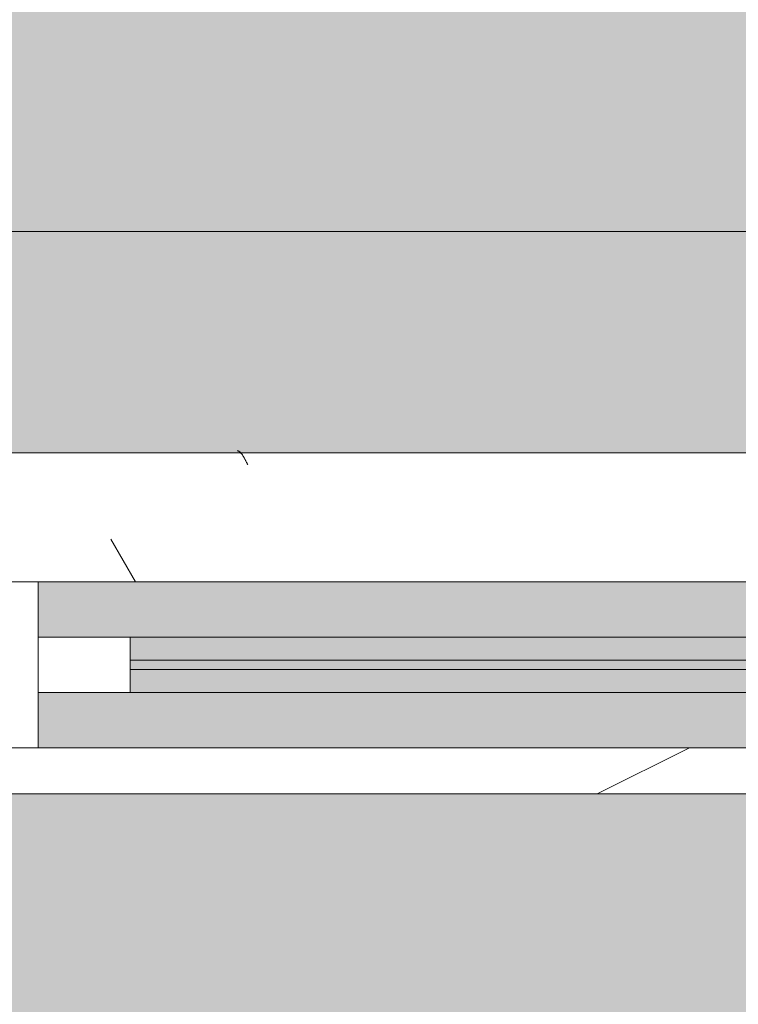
# Model space of a CAD drawing. Header units: millimetres. Extents: x 5980700 to 6194397, y -12939 to 2351883.
# Tile 269 of 587: x 6081178 to 6081568, y -2040 to -1506. Entities that reach past the tile are written whole.
import ezdxf

# ---------------------------------------------------------------- set-up
doc = ezdxf.new("R2010")
doc.units = ezdxf.units.MM
for name, color, linetype, lineweight in [('A-DOOR-FRAM', 31, 'Continuous', 18), ('A-DOOR-GLAZ', 31, 'Continuous', 9), ('A-FLOR', 192, 'Continuous', 18), ('A-FLOR-PATT', 8, 'Continuous', 18), ('A-GLAZ', 151, 'Continuous', 9), ('A-GLAZ-SILL', 1, 'Continuous', 9), ('A-WALL', 113, 'Continuous', 18), ('A-WALL-PATT', 111, 'Continuous', 25)]:
    doc.layers.add(name, color=color, linetype=linetype, lineweight=lineweight)

# ---------------------------------------------------------------- blocks, each defined once
blk = doc.blocks.new('FX-HRT-JANELA_CORRER-4FLS - 220x_120cm-2FLS-ALU-3_0cmFolha 3-4266826-PLANTA DE CAIMENTO DE PISOS - 1 PAV_')
at = {"layer": 'A-DOOR-FRAM', "lineweight": 5}
h = blk.add_hatch(dxfattribs=at)
h.set_pattern_fill('FP_169', color=256, style=0, pattern_type=2)
h.set_pattern_definition([(45, (9997.365, 1835.841), (-449.0128060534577, 449.0128060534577), []), (45, (10156.115, 1835.841), (0, 898.0256121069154), []), (45, (9838.615, 1835.841), (0, 898.0256121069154), [])])
h.paths.add_polyline_path([(-1080.000000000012, -64.9999999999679), (-1080.000000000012, 24.99999999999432), (-1100.00000000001, 24.99999999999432), (-1100.000000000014, -64.9999999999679)])
h.paths.add_polyline_path([(1079.999999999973, -64.99999999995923), (1099.999999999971, -64.99999999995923), (1099.999999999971, 24.99999999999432), (1079.999999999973, 24.99999999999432), (1079.999999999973, -60.00000000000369)])
h = blk.add_hatch(color=251, dxfattribs=at)
h.paths.add_polyline_path([(-1029.999999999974, -35.00000000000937), (-564.9999999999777, -35.00000000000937), (-564.9999999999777, -22.50000000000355), (-1029.999999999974, -22.50000000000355)])
h.paths.add_polyline_path([(-993.1992225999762, -17.50000000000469), (-564.9999999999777, -17.50000000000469), (-564.9999999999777, -5.000000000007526), (-1029.999999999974, -5.000000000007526), (-1029.999999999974, -17.50000000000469)])
at = {"layer": 'A-DOOR-GLAZ', "lineweight": 5}
blk.add_hatch(color=255, dxfattribs=at).paths.add_polyline_path([(-993.1992225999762, -22.50000000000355), (-564.9999999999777, -22.50000000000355), (-564.9999999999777, -17.50000000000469), (-1029.999999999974, -17.50000000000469), (-1029.999999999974, -22.50000000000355)])
at = {"layer": 'A-GLAZ', "lineweight": 5}
h = blk.add_hatch(color=251, dxfattribs=at)
h.paths.add_polyline_path([(-1080.000000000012, -64.9999999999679), (-564.9999999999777, -64.9999999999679), (-564.9999999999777, -35.00000000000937), (-1080.000000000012, -35.00000000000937), (-1080.000000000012, -63.81818181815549)])
h.paths.add_polyline_path([(565.0000000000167, -64.99999999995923), (1079.999999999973, -64.99999999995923), (1079.999999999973, -35.00000000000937), (565.0000000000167, -35.00000000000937)])
h.paths.add_polyline_path([(-515.0000000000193, -35.00000000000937), (514.9999999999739, -35.0000000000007), (515.0000000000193, -5.000000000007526), (1079.999999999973, -5.000000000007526), (1079.999999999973, 25.00000000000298), (-1080.000000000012, 24.99999999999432), (-1080.000000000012, -5.000000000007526), (-514.9999999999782, -5.000000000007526), (-515.0000000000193, -30.43181818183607)])
at = {"layer": 'A-DOOR-FRAM', "color": 250, "lineweight": 5}
for p, q in [((-1029.999999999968, -4.999999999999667), (-1079.999999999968, -4.999999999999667)), ((-1079.999999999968, -4.999999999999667), (-1079.999999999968, -34.99999999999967)), ((-1029.999999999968, -34.99999999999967), (-1029.999999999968, -4.999999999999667)), ((-1079.999999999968, -34.99999999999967), (-1029.999999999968, -34.99999999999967))]:
    blk.add_line(p, q, dxfattribs=at)
at = {"layer": 'A-DOOR-FRAM', "color": 90, "lineweight": 5}
for p, q in [((-564.9999999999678, -4.999999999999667), (-1029.999999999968, -4.999999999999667)), ((-1029.999999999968, -34.99999999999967), (-564.9999999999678, -34.99999999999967))]:
    blk.add_line(p, q, dxfattribs=at)
at = {"layer": 'A-DOOR-GLAZ', "color": 250, "lineweight": 5}
for p, q in [((-564.9999999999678, -17.49999999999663), (-1029.999999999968, -17.49999999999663)), ((-1029.999999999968, -17.49999999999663), (-1029.999999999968, -22.49999999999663)), ((-1029.999999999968, -22.49999999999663), (-564.9999999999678, -22.49999999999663))]:
    blk.add_line(p, q, dxfattribs=at)
at = {"layer": 'A-GLAZ', "color": 130}
for p, q in [((-1080.000000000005, 24.99999999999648), (-1100.000000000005, 24.99999999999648)), ((-1080.000000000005, -5.00000000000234), (-1080.000000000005, 24.99999999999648)), ((-1080.000000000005, -65.00000000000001), (-1080.000000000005, -35.00000000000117)), ((-1100.000000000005, -65.00000000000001), (-1080.000000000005, -65.00000000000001))]:
    blk.add_line(p, q, dxfattribs=at)
at = {"layer": 'A-GLAZ', "color": 90, "lineweight": 5}
for p, q in [((1079.999999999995, 24.99999999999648), (-1080.000000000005, 24.99999999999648)), ((-1080.000000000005, -65.00000000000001), (-565.0000000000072, -65.00000000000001))]:
    blk.add_line(p, q, dxfattribs=at)
blk = doc.blocks.new('FP_163-PLANTA DE CAIMENTO DE PISOS - 1 PAV_')
at = {"layer": 'A-GLAZ-SILL', "color": 90, "lineweight": 5}
blk.add_line((1124.99999999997, 94.99999999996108), (-1125.000000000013, 94.99999999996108), dxfattribs=at)
at = {"layer": 'A-GLAZ-SILL', "lineweight": 5}
for p, q in [((-971.8956811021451, 96.1454815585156), (-972.0268457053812, 96.15949751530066)), ((-971.764516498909, 96.12214060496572), (-971.8956811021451, 96.1454815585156)), ((-971.6333518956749, 96.08950309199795), (-971.764516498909, 96.12214060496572)), ((-971.5021872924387, 96.0476087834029), (-971.6333518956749, 96.08950309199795)), ((-971.3710226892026, 95.996508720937), (-971.5021872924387, 96.0476087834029)), ((-971.2398580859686, 95.93626516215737), (-971.3710226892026, 95.996508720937)), ((-971.1086934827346, 95.86695150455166), (-971.2398580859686, 95.93626516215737)), ((-970.9775288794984, 95.78865219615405), (-971.1086934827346, 95.86695150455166)), ((-970.8463642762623, 95.7014626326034), (-970.9775288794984, 95.78865219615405)), ((-970.7151996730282, 95.60548904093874), (-970.8463642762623, 95.7014626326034)), ((-970.5840350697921, 95.50084835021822), (-970.7151996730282, 95.60548904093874)), ((-970.452870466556, 95.38766804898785), (-970.5840350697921, 95.50084835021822)), ((-970.321705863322, 95.26608603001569), (-970.452870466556, 95.38766804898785)), ((-970.1905412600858, 95.13625042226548), (-970.321705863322, 95.26608603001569)), ((-970.0593766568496, 94.99831941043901), (-970.1905412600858, 95.13625042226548)), ((-969.9282120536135, 94.85246104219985), (-970.0593766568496, 94.99831941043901)), ((-969.7970474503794, 94.69885302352), (-969.9282120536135, 94.85246104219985)), ((-969.6658828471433, 94.53768250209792), (-969.7970474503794, 94.69885302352)), ((-969.5347182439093, 94.36914583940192), (-969.6658828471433, 94.53768250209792)), ((-969.4035536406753, 94.1934483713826), (-969.5347182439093, 94.36914583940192)), ((-969.2723890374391, 94.01080415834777), (-969.4035536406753, 94.1934483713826)), ((-969.141224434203, 93.8214357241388), (-969.2723890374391, 94.01080415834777)), ((-969.0100598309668, 93.62557378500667), (-969.141224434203, 93.8214357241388)), ((-968.8788952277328, 93.42345696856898), (-969.0100598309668, 93.62557378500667)), ((-968.7477306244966, 93.2153315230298), (-968.8788952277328, 93.42345696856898)), ((-968.6165660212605, 93.00145101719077), (-968.7477306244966, 93.2153315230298)), ((-968.4854014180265, 92.7820760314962), (-968.6165660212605, 93.00145101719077)), ((-968.3542368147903, 92.55747384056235), (-968.4854014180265, 92.7820760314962)), ((-968.2230722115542, 92.32791808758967), (-968.3542368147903, 92.55747384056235)), ((-968.0919076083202, 92.09368845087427), (-968.2230722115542, 92.32791808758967)), ((-967.9607430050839, 91.85507030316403), (-968.0919076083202, 92.09368845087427)), ((-967.82957840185, 91.61235436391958), (-967.9607430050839, 91.85507030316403)), ((-967.698413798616, 91.36583634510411), (-967.82957840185, 91.61235436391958)), ((-967.5672491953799, 91.11581659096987), (-967.698413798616, 91.36583634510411)), ((-967.4360845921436, 90.8625997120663), (-967.5672491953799, 91.11581659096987)), ((-967.3049199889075, 90.60649421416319), (-967.4360845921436, 90.8625997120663)), ((-967.1737553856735, 90.34781212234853), (-967.3049199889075, 90.60649421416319)), ((-967.0425907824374, 90.08686860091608), (-967.1737553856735, 90.34781212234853)), ((-966.9114261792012, 89.8239815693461), (-967.0425907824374, 90.08686860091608)), ((-966.7802615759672, 89.55947131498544), (-966.9114261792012, 89.8239815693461)), ((-966.6490969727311, 89.29366010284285), (-966.7802615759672, 89.55947131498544)), ((-966.5179323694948, 89.02687178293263), (-966.6490969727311, 89.29366010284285)), ((-966.3867677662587, 88.75943139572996), (-966.5179323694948, 89.02687178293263)), ((-966.2556031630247, 88.49166477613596), (-966.3867677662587, 88.75943139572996))]:
    blk.add_line(p, q, dxfattribs=at)
blk = doc.blocks.new('CC_PEITORIL - PEITORIL-4266827-PLANTA DE CAIMENTO DE PISOS - 1 PAV_')
at = {"layer": 'A-GLAZ-SILL', "lineweight": 5}
h = blk.add_hatch(dxfattribs=at)
h.set_pattern_fill('FP_171', color=256, style=0, pattern_type=2)
h.set_pattern_definition([(0, (9997.365, 1835.841), (406.4, 101.6), [33.528, -271.272, 33.528, -271.272, -1625.6]), (0, (9997.365, 1835.841), (406.4, 101.6), [-609.6, 33.528, -576.072, 33.528, -271.272, -711.2]), (0, (9997.365, 1835.841), (406.4, 101.6), [-1524, 33.528, -169.672, 33.528, -474.472]), (120, (10149.765, 1886.641), (-291.1881810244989, 301.1527240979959), [33.52799999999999, -271.2719999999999, 33.52799999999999, -271.2719999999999, -1625.6]), (120, (10149.765, 1886.641), (-291.1881810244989, 301.1527240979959), [-609.5999999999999, 33.52799999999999, -576.0719999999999, 33.52799999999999, -271.2719999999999, -711.1999999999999]), (120, (10149.765, 1886.641), (-291.1881810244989, 301.1527240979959), [-1524, 33.52799999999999, -169.672, 33.52799999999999, -474.4719999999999]), (240, (10200.565, 2089.841), (-115.2118189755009, -402.7527240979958), [33.528, -271.272, 33.528, -1896.872]), (240, (10200.565, 2089.841), (-115.2118189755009, -402.7527240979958), [-338.328, -271.272, 33.528, -576.072, -1016]), (240, (10200.565, 2089.841), (-115.2118189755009, -402.7527240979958), [-1219.2, 33.528, -271.272, 33.528, -677.672]), (240, (10200.565, 2089.841), (-115.2118189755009, -402.7527240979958), [-1557.528, -169.672, 33.528, -474.472])])
h.paths.add_polyline_path([(1099.999999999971, 24.99999999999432), (1099.999999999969, 65.00000000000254), (1124.99999999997, 65.00000000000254), (1124.99999999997, 88.49166477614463), (-1125.000000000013, 88.49166477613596), (-1125.000000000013, 64.99999999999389), (-1100.000000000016, 64.99999999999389), (-1100.000000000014, 24.99999999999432), (1079.999999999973, 25.00000000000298)])
h = blk.add_hatch(dxfattribs=at)
h.set_pattern_fill('FP_172', color=256, style=0, pattern_type=2)
h.set_pattern_definition([(216.87, (10632.365, 3423.341), (4762.494328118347, 3175.008507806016), [793.75, -7143.75]), (206.565, (11584.865, 2947.091), (-1587.501456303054, -1587.499067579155), [1774.879, -1774.879]), (198.435, (11584.865, 2153.341), (-3174.997452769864, -1587.50290376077), [1004.024, -4016.092])])
h.paths.add_polyline_path([(1099.999999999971, 24.99999999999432), (1099.999999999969, 65.00000000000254), (1124.99999999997, 65.00000000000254), (1124.99999999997, 88.49166477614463), (-1125.000000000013, 88.49166477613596), (-1125.000000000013, 64.99999999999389), (-1100.000000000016, 64.99999999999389), (-1100.000000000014, 24.99999999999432), (1079.999999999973, 25.00000000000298)])
at = {"layer": 'A-GLAZ', "color": 90, "lineweight": 5}
blk.add_blockref('FP_163-PLANTA DE CAIMENTO DE PISOS - 1 PAV_', (0, 0), dxfattribs=at)
blk = doc.blocks.new('BE-PMSa-MOD-ARQ-CONEXAODOFUTURO-EX-000-R_rvt-2-PLANTA DE CAIMENTO DE PISOS - 1 PAV_')
at = {"layer": 'A-FLOR-PATT', "lineweight": 5}
h = blk.add_hatch(dxfattribs=at)
h.set_pattern_fill('FP_100', color=133, style=0, pattern_type=2)
h.set_pattern_definition([(49.99999999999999, (0, 0), (182.184668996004, -15.93908553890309), [19.05, -209.55]), (355, (0, 0), (-35.24242749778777, 191.0566080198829), [15.24, -167.64]), (100.451, (15.182, -1.328), (146.9425016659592, 175.1166878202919), [16.19, -178.09]), (46.184, (0, 50.8), (271.0788941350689, -42.04327417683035), [28.575, -314.325]), (96.636, (22.59, 47.297), (237.4025071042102, 247.4272132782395), [24.285, -267.135]), (351.184, (0, 50.8), (237.404605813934, 247.4251178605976), [22.86, -251.46]), (21, (25.4, 38.1), (151.6148798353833, -102.2655185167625), [19.05, -209.55]), (326, (25.4, 38.1), (61.80235996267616, 184.1877424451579), [15.24, -167.64]), (71.45100000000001, (38.035, 29.578), (213.4170626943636, 81.92136778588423), [16.19, -178.09]), (37.50000000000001, (0, 0), (3.08832282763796, 84.55507579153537), [8.382, -157.226, 8.382, -161.798, -168.275]), (37.50000000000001, (0, 0), (3.08832282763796, 84.55507579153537), [-335.788, 8.382, -159.893]), (7.499999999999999, (0, 0), (66.81943811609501, 100.1807470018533), [8.382, -88.646, 8.382, -153.416, -64.135]), (7.499999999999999, (0, 0), (66.81943811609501, 100.1807470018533), [-258.826, 8.382, -55.753]), (327.5, (-56.642, 0), (135.5904877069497, -5.7289126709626), [8.382, -55.118, 8.382, -189.738, -262.89]), (327.5, (-56.642, 0), (135.5904877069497, -5.7289126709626), [-261.62, 8.382, -254.508]), (317.5, (-82.042, 0), (148.1288864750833, 25.42676126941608), [8.382, -74.168, 8.382, -123.19, -186.69]), (317.5, (-82.042, 0), (148.1288864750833, 25.42676126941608), [-214.122, 8.382, -178.308])])
h.paths.add_polyline_path([(-1916.114845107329, -8177.825683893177), (-1683.614845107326, -8177.825683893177), (-1683.614845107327, -1915.841005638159), (-3033.614845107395, -1915.841005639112), (-3033.614845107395, -1900.841005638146), (-3933.614845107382, -1900.841005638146), (-3933.614845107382, -2050.841005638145), (-1818.614845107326, -2050.841005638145), (-1818.614845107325, -8042.852683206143), (-4146.617820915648, -8042.852683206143), (-4146.617820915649, -4063.841794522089), (-3970.61666258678, -4063.841794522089), (-3970.61666258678, -3457.84179452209), (-4146.617820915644, -3457.84179452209), (-4146.617820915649, -2138.841794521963), (-3970.61666258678, -2138.841794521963), (-3970.61666258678, -2050.841005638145), (-3963.614845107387, -2050.841005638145), (-3963.614845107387, -1900.841005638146), (-3973.614845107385, -1900.841005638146), (-3973.614845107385, -1915.841005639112), (-4105.616662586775, -1915.841005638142), (-4105.616662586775, -2003.84179452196), (-4281.617820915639, -2003.84179452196), (-4281.617820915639, -3592.841794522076), (-4105.61666258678, -3592.841794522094), (-4105.61666258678, -3928.841794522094), (-4281.617820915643, -3928.841794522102), (-4281.615120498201, -8177.82568389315), (-1916.459753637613, -8177.825683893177)])
h.paths.add_polyline_path([(8258.385255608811, -8167.825683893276), (15620.8643440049, -8167.825683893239), (15620.86434400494, -1925.841005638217), (12311.88333741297, -1925.841005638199), (12311.88333741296, -2018.841794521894), (11955.88333741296, -2018.841794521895), (11955.88333741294, -1925.841005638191), (9541.385154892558, -1925.841005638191), (9541.385154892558, -1915.841005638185), (9491.385154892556, -1915.841005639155), (9491.385154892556, -1900.841005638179), (8591.38515489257, -1900.841005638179), (8591.38515489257, -2050.841005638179), (11830.88333741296, -2050.841005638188), (11830.88333741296, -2143.841794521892), (12436.88333741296, -2143.841794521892), (12436.88333741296, -2050.841005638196), (15495.86434400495, -2050.841005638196), (15495.86434400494, -8042.825683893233), (8383.385255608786, -8042.825683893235), (8383.385255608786, -4063.841794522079), (8559.379702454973, -4063.841794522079), (8559.379702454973, -3457.841794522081), (8383.385255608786, -3457.84179452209), (8383.385255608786, -2138.841794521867), (8559.379702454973, -2138.84179452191), (8559.379702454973, -2050.841005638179), (8561.385154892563, -2050.753085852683), (8561.385154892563, -1900.841005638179), (8551.38515489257, -1900.841005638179), (8551.38515489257, -1915.841005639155), (8501.385154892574, -1915.841005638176), (8501.385154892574, -1925.841005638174), (8434.379702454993, -1925.841005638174), (8434.379702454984, -2013.841794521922), (8258.385255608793, -2013.841794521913), (8258.385255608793, -3582.841794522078), (8434.379702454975, -3582.841794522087), (8434.379702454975, -3938.841794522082), (8258.385255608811, -3938.841794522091), (8258.385255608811, -8156.700611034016)])
h.paths.add_polyline_path([(19984.7546155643, -8167.825683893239), (20089.38682609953, -8167.825683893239), (20089.38682609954, -5194.841794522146), (19913.3833374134, -5194.841794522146), (19913.3833374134, -4838.841794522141), (20089.38682609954, -4838.841794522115), (20089.38682609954, -2013.84179452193), (19913.3833374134, -2013.841794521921), (19913.3833374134, -1657.841794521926), (20089.38682609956, -1657.841794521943), (20089.38682609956, 1166.158205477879), (19913.38333741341, 1166.158205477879), (19913.38333741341, 1522.158205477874), (20089.38682609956, 1522.158205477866), (20089.38682609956, 4296.158205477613), (19913.38333741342, 4296.15820547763), (19913.3833374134, 4461.658994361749), (15971.88333741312, 4461.658994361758), (15971.88333741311, 4296.15820547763), (15800.86434400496, 4296.15820547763), (15800.86434400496, -605.8410056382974), (15790.86434400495, -605.8410056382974), (15790.86434400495, -655.841005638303), (15775.86434400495, -655.841005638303), (15775.86434400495, -1555.841005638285), (16091.88333741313, -1555.841005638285), (16091.88333741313, -1527.841794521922), (15925.86434400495, -1527.841794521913), (15925.86434400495, 4171.158205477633), (16096.88333741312, 4171.158205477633), (16097.48518693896, 4336.658994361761), (19788.38333741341, 4336.658994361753), (19788.38333741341, 4171.158205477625), (19964.38682609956, 4171.158205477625), (19964.38682609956, 1647.158205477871), (19788.38333741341, 1647.158205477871), (19788.38333741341, 1041.158205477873), (19964.38682609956, 1041.158205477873), (19964.38682609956, -1532.84179452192), (19788.38333741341, -1532.84179452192), (19788.38333741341, -2138.841794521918), (19964.38682609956, -2138.841794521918), (19964.38682609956, -4713.841794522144), (19788.3833374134, -4713.841794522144), (19788.3833374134, -5319.841794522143), (19964.38682609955, -5319.841794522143), (19964.38682609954, -8042.82568389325), (15925.86434400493, -8042.825683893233), (15925.86434400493, -2143.841794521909), (16091.88333741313, -2143.841794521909), (16091.88333741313, -1585.841005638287), (15775.86434400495, -1585.841005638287), (15775.86434400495, -1595.841005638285), (15790.86434400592, -1595.841005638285), (15790.86434400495, -1652.84179452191), (15966.88333741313, -1653.220801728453), (15966.88333741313, -2018.84179452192), (15800.86434400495, -2018.841794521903), (15800.86434400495, -8167.825683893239), (19925.14432074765, -8167.825683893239)])
h.paths.add_polyline_path([(-5690.728343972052, -8167.825683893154), (-4451.617820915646, -8167.825683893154), (-4451.617820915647, -1925.841005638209), (-4506.114845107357, -1925.84100563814), (-4506.114845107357, -1915.841005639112), (-4536.11484510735, -1915.841005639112), (-4536.11484510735, -1900.841005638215), (-4546.114845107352, -1900.841005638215), (-4546.114845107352, -2740.841005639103), (-4536.114845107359, -2740.841005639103), (-4536.114845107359, -2751.8410056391), (-4516.109778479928, -2751.8410056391), (-4516.109778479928, -2640.8410056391), (-4497.109778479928, -2640.8410056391), (-4497.109778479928, -2770.841005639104), (-4536.114845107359, -2770.841005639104), (-4536.114845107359, -2780.841005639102), (-4546.114845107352, -2780.841005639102), (-4546.114845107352, -2820.841005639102), (-4576.114845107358, -2820.841005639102), (-4576.617820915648, -8042.852683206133), (-11628.61484510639, -8042.852683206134), (-11628.6148451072, -2138.841794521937), (-11585.61666258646, -2138.841794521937), (-11585.61666258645, -2050.841005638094), (-8474.116662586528, -2050.841005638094), (-8474.116662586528, -2138.841794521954), (-7858.116662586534, -2138.841794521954), (-7858.116662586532, -2050.841005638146), (-4576.617820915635, -2050.841005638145), (-4576.617820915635, -1900.841005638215), (-5476.114845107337, -1900.841005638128), (-5476.114845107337, -1915.841005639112), (-5528.614845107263, -1915.841005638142), (-5528.614845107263, -1925.841005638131), (-7983.116662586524, -1925.841005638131), (-7983.116662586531, -2013.841794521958), (-8324.11666258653, -2013.841794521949), (-8324.11666258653, -2003.841794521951), (-8339.116662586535, -2003.84179452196), (-8339.116662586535, -1925.841005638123), (-11720.61666258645, -1925.841005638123), (-11720.61666258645, -2003.841794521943), (-11753.61484510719, -2003.841794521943), (-11753.61034441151, -8167.825683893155), (-5985.163661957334, -8167.825683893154)])
h.paths.add_polyline_path([(-15701.5291554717, -8167.825683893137), (-11933.6148451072, -8167.825683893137), (-11933.6148451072, -2013.841794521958), (-12076.61666258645, -2013.841794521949), (-12076.61666258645, -1657.841794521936), (-11923.61484510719, -1657.841794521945), (-11923.61484510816, -1515.8410056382), (-11908.61484510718, -1515.8410056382), (-11908.61484510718, -1505.841005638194), (-12058.61484510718, -1505.841005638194), (-12058.61484510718, -1532.841794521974), (-12201.61666258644, -1532.841794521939), (-12201.61666258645, -2138.841794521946), (-12058.61484510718, -2138.841794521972), (-12058.61484510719, -8042.851795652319), (-16321.61588608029, -8042.826571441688), (-16321.61588608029, -5319.841794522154), (-16145.61666258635, -5319.841794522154), (-16145.61666258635, -4713.841794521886), (-16321.61588608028, -4713.681888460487), (-16321.61588608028, -2138.84179452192), (-16145.61666258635, -2138.841794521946), (-16145.61666258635, -1532.841794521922), (-16321.61588608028, -1532.841794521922), (-16321.61588608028, 1041.158205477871), (-16145.61666258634, 1041.158205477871), (-16145.61666258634, 1647.158205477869), (-16321.61588608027, 1647.158205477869), (-16321.61588608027, 4171.158205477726), (-16145.61666258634, 4171.158205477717), (-16145.61666258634, 4336.658994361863), (-12201.61666258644, 4336.658994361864), (-12201.61666258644, 4171.158205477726), (-12058.61484510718, 4171.158205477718), (-12058.61484510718, -1475.841005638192), (-11908.61484510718, -1475.841005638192), (-11908.61484510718, -575.8410056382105), (-11923.61484510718, -575.8410056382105), (-11923.61484510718, -525.8410056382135), (-11933.61484510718, -525.8410056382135), (-11933.61484510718, 4296.158205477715), (-12076.61666258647, 4296.158205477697), (-12076.61666258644, 4461.658994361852), (-16270.61666258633, 4461.658994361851), (-16270.61666258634, 4296.158205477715), (-16446.62225526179, 4296.158205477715), (-16446.61588608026, 1522.158205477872), (-16270.61666258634, 1522.158205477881), (-16270.61666258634, 1166.158205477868), (-16446.62225526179, 1166.158205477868), (-16446.61588608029, -1657.841794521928), (-16270.61666258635, -1657.841794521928), (-16270.61666258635, -2013.841794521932), (-16446.6222552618, -2013.841794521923), (-16446.61588608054, -4838.841794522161), (-16270.61666258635, -4838.841794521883), (-16270.61666258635, -5194.841794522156), (-16446.62225526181, -5194.841794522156), (-16446.61573815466, -8167.825683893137), (-15735.98765560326, -8167.825683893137)])
h.paths.add_polyline_path([(8551.38515489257, -1770.841005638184), (9491.385154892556, -1770.841005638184), (9491.385154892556, -1755.841005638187), (9630.135154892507, -1755.841005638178), (9630.135154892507, -1740.841005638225), (11880.13515489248, -1741.712957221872), (11880.13515489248, -1755.841005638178), (11965.88333741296, -1755.841005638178), (11965.88333741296, -1662.841794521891), (12301.88333741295, -1662.841794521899), (12301.88333741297, -1755.841005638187), (12713.6541483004, -1755.841005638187), (12713.6541483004, -1740.841005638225), (14963.65414830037, -1741.712957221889), (14963.65414830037, -1755.841005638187), (15630.86434400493, -1755.841005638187), (15630.86434400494, -1595.841005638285), (15645.86434400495, -1595.841005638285), (15645.86434400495, -655.841005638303), (15630.86434400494, -655.841005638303), (15630.86434400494, -29.5925127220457), (15087.63515489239, -29.59251272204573), (15087.63515489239, -44.5925127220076), (12837.63515489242, -43.72056113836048), (12837.63515489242, -29.59251272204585), (11880.13515489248, -29.5925127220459), (11880.13515489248, -44.59251272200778), (9630.135154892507, -43.72056113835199), (9630.135154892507, -29.59251272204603), (9408.885154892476, -29.59251272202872), (9408.885154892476, -14.5925127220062), (8468.885154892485, -14.59251272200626), (8468.885154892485, -29.59251272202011), (8008.885154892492, -29.59251272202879), (8008.885154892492, -14.59251272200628), (7068.885154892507, -14.65234280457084), (7068.885154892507, -29.59251272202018), (4511.785154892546, -29.59251272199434), (4511.785154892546, 3549.158994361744), (3951.785154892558, 3549.158994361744), (3951.785154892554, 4471.658994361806), (2159.383337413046, 4471.658994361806), (2159.383337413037, 4306.158205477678), (1813.383337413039, 4306.15820547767), (1813.383337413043, 4471.658994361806), (284.8931309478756, 4471.658994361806), (284.8931309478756, 4486.658994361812), (77.29277039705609, 4486.658994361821), (77.29277039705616, 3238.903506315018), (70.48333741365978, 3238.903506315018), (70.48333741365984, 2137.158205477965), (121.3819838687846, 2137.158205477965), (121.3819838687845, 3231.348105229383), (111.0710947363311, 3241.658994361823), (106.381983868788, 3259.158994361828), (111.0710947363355, 3276.658994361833), (124.1088842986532, 3289.53068128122), (143.3753948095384, 3293.624861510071), (158.8819838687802, 3289.469883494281), (171.692873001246, 3276.658994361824), (176.3819838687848, 3259.158994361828), (171.692873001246, 3241.658994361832), (161.3819838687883, 3231.348105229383), (161.3819838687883, 2137.158205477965), (220.483337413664, 2137.158205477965), (220.4833374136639, 4336.658994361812), (1678.38333741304, 4336.658994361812), (1678.38333741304, 4171.158205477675), (2294.38333741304, 4171.158205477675), (2294.38333741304, 4336.658994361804), (3816.785154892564, 4336.658994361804), (3816.785154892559, 3414.158994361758), (4376.785154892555, 3414.158994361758), (4376.785154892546, -164.5925127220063), (15495.86434400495, -164.5925127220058), (15495.86434400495, -1620.841005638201), (12436.88333741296, -1620.841005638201), (12436.88333741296, -1527.841794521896), (11830.88333741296, -1527.841794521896), (11830.88333741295, -1620.841005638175), (8559.379702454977, -1620.841005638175), (8559.379702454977, -1532.841794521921), (7943.379702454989, -1532.841794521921), (7943.379702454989, -1620.841005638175), (2289.383337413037, -1620.841005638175), (2289.383337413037, -1527.841794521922), (2261.385126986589, -1527.841794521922), (2261.385126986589, -1770.841005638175), (3121.385126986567, -1770.841005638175), (3121.385126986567, -1755.8410056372), (4481.585154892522, -1755.841005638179), (4481.585154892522, -1770.841005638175), (5321.585154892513, -1770.841005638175), (5321.585154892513, -1755.841005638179), (7021.385154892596, -1755.841005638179), (7021.385154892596, -1770.841005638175), (7961.385154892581, -1770.841005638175), (7961.385154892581, -1755.841005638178), (8078.379702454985, -1755.841005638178), (8078.379702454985, -1667.841794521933), (8424.379702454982, -1667.841794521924), (8424.379702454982, -1755.841005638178), (8551.38515489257, -1755.841005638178)])
h.paths.add_polyline_path([(2231.385126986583, -1770.841005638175), (2231.385126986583, -1527.841794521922), (1766.385126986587, -1527.841794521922), (1766.385126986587, -1770.841005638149), (1776.385126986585, -1770.841005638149), (1776.385126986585, -1755.8410056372), (1818.383337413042, -1755.841005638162), (1818.383337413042, -1662.841794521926), (2154.383337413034, -1662.841794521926), (2154.383337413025, -1755.84100563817), (2221.385126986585, -1755.841005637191), (2221.385126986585, -1770.841005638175)])
h.paths.add_polyline_path([(-3963.614845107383, -1770.84100563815), (-3033.614845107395, -1770.84100563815), (-3033.614845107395, -1755.841005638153), (-1418.814900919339, -1755.841005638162), (-1418.814900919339, -1770.841005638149), (-578.8149009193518, -1770.841005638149), (-578.8149009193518, -1755.841005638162), (876.3851269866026, -1755.841005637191), (876.3851269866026, -1770.841005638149), (1736.38512698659, -1770.841005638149), (1736.38512698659, -1527.841794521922), (1683.383337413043, -1527.841794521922), (1683.383337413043, -1620.841005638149), (-3970.616662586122, -1620.84100563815), (-3970.61666258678, -1532.841794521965), (-4586.616662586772, -1532.841794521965), (-4586.616662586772, -1620.841005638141), (-7858.116662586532, -1620.841005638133), (-7858.116662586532, -1532.841794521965), (-8474.116662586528, -1532.841794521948), (-8474.116662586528, -1620.841005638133), (-11585.61666258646, -1620.841005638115), (-11585.61666258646, -1532.841794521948), (-11628.61484510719, -1532.841794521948), (-11628.61484510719, -164.6103600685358), (220.4833374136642, -164.6103600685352), (220.4833374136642, -29.61036006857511), (-2321.114845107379, -29.61036006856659), (-2321.114845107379, -14.61036006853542), (-3061.114845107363, -14.61036006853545), (-3061.114845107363, -29.61036006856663), (-3320.616662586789, -29.61036006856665), (-3320.616662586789, -14.61036006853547), (-4060.616662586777, -14.61036006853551), (-4060.616662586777, -29.61036006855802), (-4536.114845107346, -29.61036006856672), (-4536.114845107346, -14.61036006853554), (-5476.114845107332, -14.61036006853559), (-5476.114845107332, -29.6103600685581), (-5636.114845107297, -29.61036006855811), (-5636.114845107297, -44.61036006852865), (-7886.11484510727, -43.73840848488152), (-7886.11484510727, -29.61036006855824), (-8872.364845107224, -29.61036006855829), (-8872.364845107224, -44.6103600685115), (-11122.3648451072, -43.73840848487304), (-11122.3648451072, -29.61036006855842), (-11763.61484510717, -29.61036006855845), (-11763.61484510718, -575.8410056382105), (-11778.61484510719, -575.8410056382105), (-11778.61484510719, -1515.8410056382), (-11763.61484510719, -1515.8410056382), (-11763.61484510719, -1667.841794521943), (-11720.61666258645, -1667.841794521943), (-11720.61666258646, -1755.841005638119), (-11122.36484510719, -1755.841005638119), (-11122.36484510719, -1740.841005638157), (-8872.36484510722, -1741.712957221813), (-8872.36484510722, -1755.841005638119), (-8339.116662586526, -1755.841005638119), (-8339.116662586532, -1667.841794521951), (-7993.116662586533, -1667.841794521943), (-7993.116662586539, -1755.841005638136), (-7886.114845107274, -1755.841005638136), (-7886.114845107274, -1740.841005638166), (-5636.114845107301, -1741.712957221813), (-5636.114845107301, -1755.841005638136), (-5476.114845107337, -1755.841005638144), (-5476.114845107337, -1770.841005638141), (-4536.11484510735, -1770.841005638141), (-4536.11484510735, -1755.841005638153), (-4451.616662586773, -1755.841005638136), (-4451.616662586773, -1667.84179452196), (-4105.616662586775, -1667.84179452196), (-4105.616662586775, -1755.841005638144), (-3973.614845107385, -1755.841005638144), (-3973.614845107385, -1770.84100563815)])
h.paths.add_polyline_path([(-5396.293025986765, 115.3896399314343), (-4576.11484510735, 115.3896399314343), (-4576.11484510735, 431.4034837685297), (-4586.616662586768, 431.4034837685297), (-4586.616662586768, 265.3896399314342), (-11628.61484510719, 265.3896399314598), (-11628.61484510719, 4171.158205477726), (-11585.61666258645, 4171.158205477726), (-11585.61666258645, 4336.658994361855), (-8474.116662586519, 4336.658994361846), (-8474.116662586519, 4171.158205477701), (-7858.116662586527, 4171.158205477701), (-7858.116662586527, 4336.658994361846), (-4586.616662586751, 4336.658994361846), (-4586.616662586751, 4171.158205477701), (-4538.614845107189, 4171.158205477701), (-4538.614845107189, 2287.158205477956), (-4586.616662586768, 2287.158205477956), (-4586.616662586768, 1681.158205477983), (-4538.614845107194, 1681.158205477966), (-4538.614845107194, 995.3896399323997), (-4536.114845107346, 995.3896399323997), (-4536.114845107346, 985.3896399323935), (-4497.109778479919, 985.3896399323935), (-4497.109778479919, 855.3896399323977), (-4516.109778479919, 855.3896399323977), (-4516.109778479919, 966.3896399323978), (-4536.114845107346, 966.3896399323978), (-4536.114845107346, 955.3896399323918), (-4538.614845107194, 955.3896399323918), (-4538.614845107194, 431.4034837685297), (-4546.114845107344, 431.4034837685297), (-4546.114845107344, 115.3896399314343), (-4536.114845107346, 115.3896399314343), (-4536.114845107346, 130.3896399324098), (-4486.114845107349, 130.3896399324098), (-4486.114845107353, 140.3896399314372), (-4461.616662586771, 140.3896399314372), (-4461.616662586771, 306.4034837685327), (-4413.614845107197, 306.4034837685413), (-4413.614845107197, 1806.158205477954), (-4461.616662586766, 1806.158205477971), (-4461.616662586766, 2162.158205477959), (-4413.614845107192, 2162.158205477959), (-4413.614845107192, 4296.158205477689), (-4461.616662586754, 4296.158205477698), (-4461.616662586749, 4461.658994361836), (-7983.116662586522, 4461.658994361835), (-7983.116662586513, 4296.158205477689), (-8349.116662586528, 4296.158205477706), (-8349.116662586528, 4461.658994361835), (-11710.61666258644, 4461.658994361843), (-11710.61666258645, 4296.158205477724), (-11753.61484510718, 4296.158205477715), (-11753.61484510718, 140.3896399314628), (-5526.11484510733, 140.3896399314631), (-5526.11484510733, 130.3896399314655), (-5476.114845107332, 130.3896399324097), (-5476.114845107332, 115.3896399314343), (-5466.11484510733, 115.3896399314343)])
h.paths.add_polyline_path([(8478.885154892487, 115.4074872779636), (8478.885154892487, 431.4034837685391), (8378.385255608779, 431.4034837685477), (8378.385255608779, 1037.158205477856), (8561.383337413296, 1037.158205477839), (8561.383337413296, 1651.158205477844), (8378.385255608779, 1651.158205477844), (8378.385255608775, 4171.158205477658), (8559.383337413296, 4171.158205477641), (8559.383337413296, 4336.658994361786), (11825.88333741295, 4336.658994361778), (11825.88333741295, 4171.158205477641), (12441.88333741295, 4171.158205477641), (12441.88333741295, 4336.658994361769), (15495.86434400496, 4336.65899436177), (15495.86434400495, 265.4074872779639), (8559.379702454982, 265.4074872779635), (8559.379702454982, 431.4034837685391), (8508.885154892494, 431.4034837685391), (8508.885154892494, 115.4074872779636), (9408.885154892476, 115.4074872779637), (9408.885154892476, 130.4074872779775), (9438.885154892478, 130.4074872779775), (9438.885154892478, 140.4074872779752), (15620.86434400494, 140.4074872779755), (15620.86434400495, 4461.658994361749), (12316.88333741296, 4461.658994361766), (12316.88333741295, 4296.158205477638), (11950.88333741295, 4296.158205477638), (11950.88333741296, 4461.658994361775), (8434.383337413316, 4461.658994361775), (8434.383337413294, 4296.158205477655), (8253.385255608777, 4296.158205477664), (8253.385255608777, 1526.158205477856), (8436.383337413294, 1526.158205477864), (8436.383337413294, 1162.158205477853), (8253.385255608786, 1162.158205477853), (8253.385255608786, 306.4034837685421), (8434.379702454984, 306.4034837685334), (8434.379702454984, 140.4074872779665), (8438.885154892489, 140.4074872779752), (8438.885154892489, 130.4074872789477), (8468.885154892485, 130.4074872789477), (8468.885154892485, 115.4074872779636)])
h.paths.add_polyline_path([(7078.885154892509, 115.4074872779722), (7968.885154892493, 115.4074872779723), (7968.885154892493, 955.4074872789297), (7958.885154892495, 955.4074872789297), (7958.885154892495, 966.4074872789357), (7948.385255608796, 966.4074872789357), (7948.385255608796, 265.4074872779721), (4806.785154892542, 265.4074872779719), (4806.785154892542, 4336.658994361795), (7948.385255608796, 4336.658994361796), (7948.385255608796, 985.4074872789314), (7958.885154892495, 985.4074872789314), (7958.885154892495, 995.4074872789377), (7968.885154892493, 995.4074872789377), (7968.885154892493, 1035.407487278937), (7998.885154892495, 1035.407487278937), (7998.885154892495, 995.4074872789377), (8008.885154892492, 995.4074872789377), (8008.885154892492, 985.4074872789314), (8047.890221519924, 985.4074872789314), (8047.890221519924, 855.4074872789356), (8028.890221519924, 855.4074872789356), (8028.890221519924, 966.4074872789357), (8008.885154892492, 966.4074872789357), (8008.885154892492, 955.4074872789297), (7998.885154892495, 955.4074872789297), (7998.885154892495, 115.4074872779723), (8008.885154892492, 115.4074872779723), (8008.885154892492, 130.4074872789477), (8083.385255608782, 130.4074872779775), (8083.385255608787, 4471.65899436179), (4671.785154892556, 4471.658994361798), (4671.785154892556, 130.4074872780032), (7068.885154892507, 130.4074872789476), (7068.885154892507, 115.4074872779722)])
h.paths.add_polyline_path([(1857.919751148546, 1037.158205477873), (2296.383337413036, 1037.158205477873), (2296.383337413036, 1651.158205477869), (1676.383337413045, 1651.158205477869), (1676.383337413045, 1037.158205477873), (1826.383337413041, 1037.158205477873)])
h.paths.add_polyline_path([(2161.383337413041, 1172.158205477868), (1811.383337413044, 1172.158205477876), (1811.383337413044, 1516.158205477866), (2161.383337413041, 1516.158205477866), (2161.383337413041, 1177.256799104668)])
h.paths.add_polyline_path([(137.9111174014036, 3278.855100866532), (131.3834321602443, 3276.480338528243), (131.3834321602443, 3259.158994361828), (137.9112161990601, 3259.158994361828), (137.9112161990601, 3277.667937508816)])
h.paths.add_polyline_path([(141.3819838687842, 3259.158994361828), (161.3819838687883, 3259.158994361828), (158.7024919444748, 3268.550988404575), (155.5241194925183, 3273.003317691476), (148.2594671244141, 3277.615929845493), (141.461635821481, 3278.855091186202), (137.9111174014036, 3278.855100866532), (137.9112161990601, 3259.158994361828), (139.4408410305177, 3259.158994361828)])
h.paths.add_polyline_path([(127.2398482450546, 3259.158994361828), (131.3834321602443, 3259.60654442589), (131.3834321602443, 3276.480338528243), (126.061811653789, 3272.015600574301), (122.0634673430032, 3263.023564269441), (122.1477157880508, 3259.158994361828), (126.061811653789, 3259.158994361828)])
h = blk.add_hatch(dxfattribs=at)
h.set_pattern_fill('FP_97', color=71, style=0, pattern_type=2)
h.set_pattern_definition([(49.99999999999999, (0, 0), (364.3679291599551, -31.87829433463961), [38.1, -419.1]), (355, (0, 0), (-70.48585119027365, 382.1133031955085), [30.48, -335.28]), (100.451, (30.364, -2.657), (293.8850033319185, 350.2333756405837), [32.38, -356.18]), (46.184, (0, 101.6), (542.1584806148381, -84.08582678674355), [57.15, -628.65]), (96.636, (45.18, 94.59299999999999), (474.8048986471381, 494.8554198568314), [48.57, -534.27]), (351.184, (0, 101.6), (474.8101998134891, 494.8500824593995), [45.72, -502.92]), (21, (50.8, 76.2), (303.2284677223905, -204.530461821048), [38.1, -419.1]), (326, (50.8, 76.2), (123.6038908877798, 368.3760440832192), [30.48, -335.28]), (71.45100000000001, (76.069, 59.15600000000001), (426.8341253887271, 163.8427355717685), [32.38, -356.18]), (37.50000000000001, (0, 0), (6.176645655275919, 169.1101515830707), [16.764, -314.452, 16.764, -323.596, -336.55]), (37.50000000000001, (0, 0), (6.176645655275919, 169.1101515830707), [-671.576, 16.764, -319.786]), (7.499999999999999, (0, 0), (133.63887623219, 200.3614940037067), [16.764, -177.292, 16.764, -306.832, -128.27]), (7.499999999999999, (0, 0), (133.63887623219, 200.3614940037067), [-517.6519999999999, 16.764, -111.506]), (327.5, (-113.284, 0), (271.1818188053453, -11.45836264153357), [16.764, -110.236, 16.764, -379.476, -525.78]), (327.5, (-113.284, 0), (271.1818188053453, -11.45836264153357), [-523.24, 16.764, -509.016]), (317.5, (-164.084, 0), (296.2585102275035, 50.85284694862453), [16.764, -148.336, 16.764, -246.38, -373.38]), (317.5, (-164.084, 0), (296.2585102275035, 50.85284694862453), [-428.244, 16.764, -356.616])])
h.paths.add_polyline_path([(13153.13200708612, -1620.841005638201), (15495.86434400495, -1620.841005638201), (15495.86434400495, -164.5925127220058), (4376.785154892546, -164.5925127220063), (4376.785154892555, 3414.158994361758), (3816.785154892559, 3414.158994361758), (3816.785154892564, 4336.658994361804), (2294.38333741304, 4336.658994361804), (2294.38333741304, 4171.158205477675), (1678.38333741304, 4171.158205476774), (1678.38333741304, 4336.658994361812), (220.4833374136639, 4336.658994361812), (220.483337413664, 2137.158205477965), (294.3857207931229, 2137.158205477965), (294.385720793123, 1971.14801826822), (309.3857207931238, 1971.14801826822), (309.3857207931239, 1646.658994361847), (304.3857207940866, 1646.658994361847), (304.3857207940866, 1596.65899436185), (294.3857207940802, 1596.65899436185), (294.3857207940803, 256.6589943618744), (304.385720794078, 256.6589943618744), (304.385720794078, 206.6589943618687), (309.3857207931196, 206.6589943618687), (309.3857207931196, -29.61036006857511), (220.4833374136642, -29.61036006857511), (220.4833374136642, -164.6103600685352), (-11628.61484510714, -164.6103600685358), (-11628.61484510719, -1532.841794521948), (-11585.61666258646, -1532.841794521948), (-11585.61666258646, -1620.841005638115), (-8474.116662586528, -1620.841005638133), (-8474.116662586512, -1532.841794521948), (-7858.116662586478, -1532.841794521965), (-7858.116662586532, -1620.841005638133), (-4586.616662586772, -1620.841005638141), (-4586.616662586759, -1532.841794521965), (-3970.61666258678, -1532.841794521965), (-3970.61666258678, -1620.84100563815), (1683.383337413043, -1620.841005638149), (1683.383337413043, -1527.841794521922), (1736.38512698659, -1527.841794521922), (1736.38512698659, -970.8410056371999), (1726.385126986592, -970.8410056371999), (1726.385126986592, -959.8410056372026), (1706.380060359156, -959.8410056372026), (1706.380060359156, -1070.841005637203), (1687.380060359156, -1070.841005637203), (1687.380060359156, -940.8410056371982), (1726.385126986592, -940.8410056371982), (1726.385126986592, -930.8410056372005), (1736.38512698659, -930.8410056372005), (1736.38512698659, -890.8410056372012), (1766.385126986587, -890.8410056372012), (1766.385126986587, -930.8410056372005), (1776.385126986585, -930.8410056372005), (1776.385126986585, -940.8410056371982), (1815.39019361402, -940.8410056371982), (1815.39019361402, -1070.841005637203), (1796.39019361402, -1070.841005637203), (1796.39019361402, -959.8410056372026), (1776.385126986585, -959.8410056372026), (1776.385126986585, -970.8410056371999), (1766.385126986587, -970.8410056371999), (1766.385126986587, -1527.841794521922), (2231.385126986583, -1527.841794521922), (2231.385126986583, -970.8410056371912), (2221.38512698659, -970.8410056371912), (2221.38512698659, -959.8410056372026), (2201.380060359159, -959.8410056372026), (2201.380060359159, -1070.841005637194), (2182.380060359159, -1070.841005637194), (2182.380060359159, -940.8410056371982), (2221.38512698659, -940.8410056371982), (2221.38512698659, -930.8410056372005), (2231.385126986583, -930.8410056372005), (2231.385126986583, -890.8410056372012), (2261.385126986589, -890.8410056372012), (2261.385126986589, -930.8410056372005), (2271.385126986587, -930.8410056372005), (2271.385126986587, -940.8410056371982), (2310.390193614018, -940.8410056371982), (2310.390193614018, -1070.841005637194), (2291.390193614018, -1070.841005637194), (2290.933437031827, -959.8410056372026), (2271.385126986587, -959.8410056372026), (2271.385126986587, -970.8410056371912), (2261.385126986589, -970.8410056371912), (2261.385126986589, -1527.841794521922), (2289.383337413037, -1527.841794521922), (2289.383337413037, -1620.841005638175), (7943.379702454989, -1620.841005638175), (7943.379702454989, -1532.841794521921), (8559.379702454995, -1532.841794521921), (8559.379702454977, -1620.841005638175), (11830.88333741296, -1620.841005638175), (11830.88333741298, -1527.841794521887), (12436.88333741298, -1527.841794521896), (12436.88333741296, -1620.841005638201), (12858.69668910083, -1620.841005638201)])
h.paths.add_polyline_path([(220.4833374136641, 926.6589943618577), (229.3857207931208, 926.6589943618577), (229.3857207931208, 931.6589943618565), (220.4833374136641, 931.6589943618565)])
h.paths.add_polyline_path([(2259.025241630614, 1037.158205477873), (1676.383337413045, 1037.158205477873), (1676.383337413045, 1651.158205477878), (2296.383337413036, 1651.158205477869), (2296.383337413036, 1037.158205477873), (2289.383337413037, 1037.158205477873)])
h = blk.add_hatch(dxfattribs=at)
h.set_pattern_fill('FP_253', color=133, style=0, pattern_type=2)
h.set_pattern_definition([(0, (1933.625, 1357.909), (0, 1000), []), (90, (1933.625, 1357.909), (-1000, 6.123233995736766e-14), [])])
h.paths.add_polyline_path([(13153.13200708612, -1620.841005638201), (15495.86434400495, -1620.841005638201), (15495.86434400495, -164.5925127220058), (4376.785154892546, -164.5925127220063), (4376.785154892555, 3414.158994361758), (3816.785154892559, 3414.158994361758), (3816.785154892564, 4336.658994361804), (2294.38333741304, 4336.658994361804), (2294.38333741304, 4171.158205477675), (1678.38333741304, 4171.158205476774), (1678.38333741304, 4336.658994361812), (220.4833374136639, 4336.658994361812), (220.483337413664, 2137.158205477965), (294.3857207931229, 2137.158205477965), (294.385720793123, 1971.14801826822), (309.3857207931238, 1971.14801826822), (309.3857207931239, 1646.658994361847), (304.3857207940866, 1646.658994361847), (304.3857207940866, 1596.65899436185), (294.3857207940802, 1596.65899436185), (294.3857207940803, 256.6589943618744), (304.385720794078, 256.6589943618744), (304.385720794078, 206.6589943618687), (309.3857207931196, 206.6589943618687), (309.3857207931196, -29.61036006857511), (220.4833374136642, -29.61036006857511), (220.4833374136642, -164.6103600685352), (-11628.61484510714, -164.6103600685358), (-11628.61484510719, -1532.841794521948), (-11585.61666258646, -1532.841794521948), (-11585.61666258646, -1620.841005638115), (-8474.116662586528, -1620.841005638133), (-8474.116662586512, -1532.841794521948), (-7858.116662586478, -1532.841794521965), (-7858.116662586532, -1620.841005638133), (-4586.616662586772, -1620.841005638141), (-4586.616662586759, -1532.841794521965), (-3970.61666258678, -1532.841794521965), (-3970.61666258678, -1620.84100563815), (1683.383337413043, -1620.841005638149), (1683.383337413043, -1527.841794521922), (1736.38512698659, -1527.841794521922), (1736.38512698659, -970.8410056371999), (1726.385126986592, -970.8410056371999), (1726.385126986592, -959.8410056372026), (1706.380060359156, -959.8410056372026), (1706.380060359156, -1070.841005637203), (1687.380060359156, -1070.841005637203), (1687.380060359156, -940.8410056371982), (1726.385126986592, -940.8410056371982), (1726.385126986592, -930.8410056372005), (1736.38512698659, -930.8410056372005), (1736.38512698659, -890.8410056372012), (1766.385126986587, -890.8410056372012), (1766.385126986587, -930.8410056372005), (1776.385126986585, -930.8410056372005), (1776.385126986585, -940.8410056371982), (1815.39019361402, -940.8410056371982), (1815.39019361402, -1070.841005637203), (1796.39019361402, -1070.841005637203), (1796.39019361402, -959.8410056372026), (1776.385126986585, -959.8410056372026), (1776.385126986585, -970.8410056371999), (1766.385126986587, -970.8410056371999), (1766.385126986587, -1527.841794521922), (2231.385126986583, -1527.841794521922), (2231.385126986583, -970.8410056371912), (2221.38512698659, -970.8410056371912), (2221.38512698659, -959.8410056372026), (2201.380060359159, -959.8410056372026), (2201.380060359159, -1070.841005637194), (2182.380060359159, -1070.841005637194), (2182.380060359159, -940.8410056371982), (2221.38512698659, -940.8410056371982), (2221.38512698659, -930.8410056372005), (2231.385126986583, -930.8410056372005), (2231.385126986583, -890.8410056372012), (2261.385126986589, -890.8410056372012), (2261.385126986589, -930.8410056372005), (2271.385126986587, -930.8410056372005), (2271.385126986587, -940.8410056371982), (2310.390193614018, -940.8410056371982), (2310.390193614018, -1070.841005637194), (2291.390193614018, -1070.841005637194), (2290.933437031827, -959.8410056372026), (2271.385126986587, -959.8410056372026), (2271.385126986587, -970.8410056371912), (2261.385126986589, -970.8410056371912), (2261.385126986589, -1527.841794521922), (2289.383337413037, -1527.841794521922), (2289.383337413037, -1620.841005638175), (7943.379702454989, -1620.841005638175), (7943.379702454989, -1532.841794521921), (8559.379702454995, -1532.841794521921), (8559.379702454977, -1620.841005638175), (11830.88333741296, -1620.841005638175), (11830.88333741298, -1527.841794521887), (12436.88333741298, -1527.841794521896), (12436.88333741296, -1620.841005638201), (12858.69668910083, -1620.841005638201)])
h.paths.add_polyline_path([(220.4833374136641, 926.6589943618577), (229.3857207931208, 926.6589943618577), (229.3857207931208, 931.6589943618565), (220.4833374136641, 931.6589943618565)])
h.paths.add_polyline_path([(2259.025241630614, 1037.158205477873), (1676.383337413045, 1037.158205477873), (1676.383337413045, 1651.158205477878), (2296.383337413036, 1651.158205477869), (2296.383337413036, 1037.158205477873), (2289.383337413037, 1037.158205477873)])
at = {"layer": 'A-WALL-PATT', "lineweight": 5}
h = blk.add_hatch(dxfattribs=at)
h.set_pattern_fill('FP_129', color=71, style=0, pattern_type=2)
h.set_pattern_definition([(216.87, (166.6, 416.5), (1249.498511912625, 833.0022321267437), [208.25, -1874.25]), (206.565, (416.5, 291.55), (-416.4997849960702, -416.4999353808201), [465.661, -465.661]), (198.435, (416.5, 83.3), (-832.9995359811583, -416.5008561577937), [263.4179999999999, -1053.671])])
h.paths.add_polyline_path([(-11735.61666258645, -1925.841005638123), (-8324.11666258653, -1925.841005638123), (-8324.11666258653, -1900.841005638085), (-11735.61666258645, -1900.841005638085)])
at = {"layer": 'A-FLOR', "color": 250, "lineweight": 5}
for p, q in [((-8474.116662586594, -1620.841005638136), (-11585.61666258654, -1620.841005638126)), ((-11585.61666258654, -1620.841005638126), (-8474.116662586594, -1620.841005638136))]:
    blk.add_line(p, q, dxfattribs=at)
at = {"layer": 'A-WALL', "color": 90, "lineweight": 5}
blk.add_line((-11735.61666258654, -1925.84100563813), (-8324.1166625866, -1925.841005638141), dxfattribs=at)
at = {"layer": 'A-GLAZ', "color": 250, "lineweight": 5}
for name in ['CC_PEITORIL - PEITORIL-4266827-PLANTA DE CAIMENTO DE PISOS - 1 PAV_', 'FX-HRT-JANELA_CORRER-4FLS - 220x_120cm-2FLS-ALU-3_0cmFolha 3-4266826-PLANTA DE CAIMENTO DE PISOS - 1 PAV_']:
    blk.add_blockref(name, (-9997.364845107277, -1835.841005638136), dxfattribs=at)

msp = doc.modelspace()

# ---------------------------------------------------------------- block references
at = {"color": 50, "lineweight": 5}
msp.add_blockref('BE-PMSa-MOD-ARQ-CONEXAODOFUTURO-EX-000-R_rvt-2-PLANTA DE CAIMENTO DE PISOS - 1 PAV_', (6092264.959189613, 0), dxfattribs=at)

doc.saveas('drawing.dxf')
